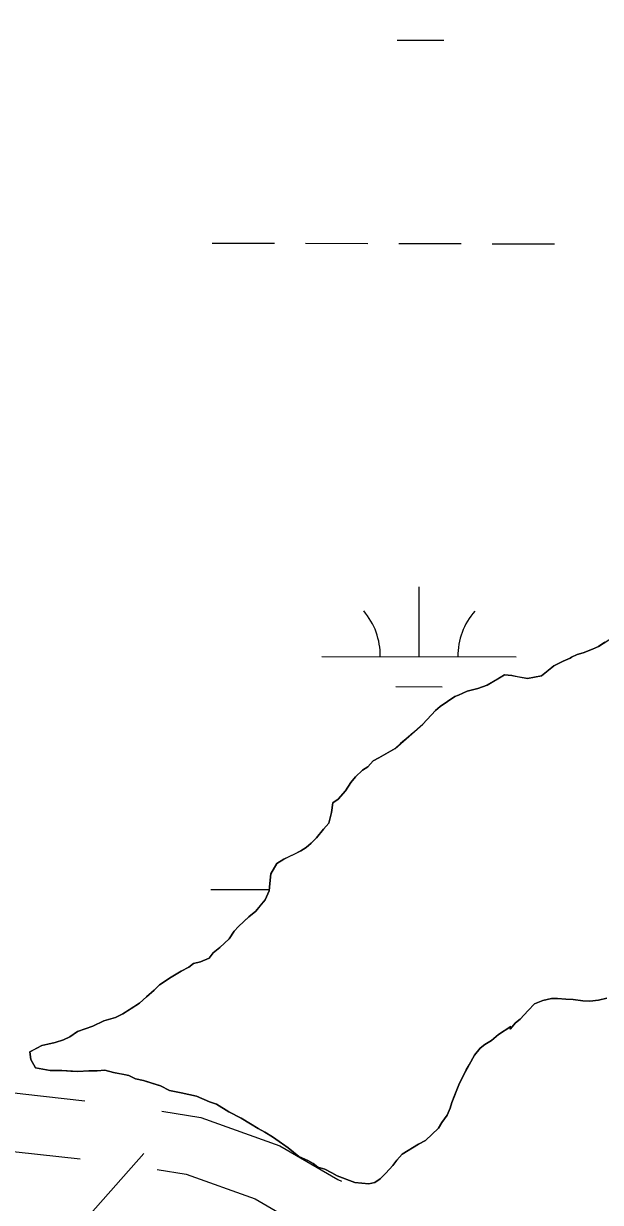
# Model space of a CAD drawing. Extents: x 3177385 to 3215275, y 903885 to 929304.
# Drawn here: x 3187054 to 3187351, y 923760 to 924367 of the extents above; entities that cross this region are included whole.
import ezdxf

# ---------------------------------------------------------------- set-up
doc = ezdxf.new("R2010")
doc.units = 0
for name, color, linetype in [('V-ROAD-CNTR', 7, 'Continuous'), ('V-SITE-VEGE', 7, 'Continuous'), ('V-TOPO-SHOR', 7, 'Continuous'), ('V-WETL-SWMP', 7, 'Continuous')]:
    doc.layers.add(name, color=color, linetype=linetype)

msp = doc.modelspace()

# ---------------------------------------------------------------- linework, layer by layer
at = {"layer": 'V-ROAD-CNTR'}
for points in [[(3186987.9, 923830.56), (3187011.56, 923821.22), (3187053.66, 923816.1), (3187085.61, 923812.6)], [(3187125.23, 923807.25), (3187145.3, 923804.02), (3187185.94, 923789.47), (3187215.69, 923772.04), (3187217.55, 923771.23)], [(3186985.24, 923799.36), (3187004.12, 923791.9), (3187050.22, 923786.29), (3187083.26, 923782.68)], [(3187122.88, 923777.25), (3187137.79, 923774.84), (3187173.19, 923762.17), (3187202.04, 923745.27), (3187214.73, 923739.71)]]:
    msp.add_lwpolyline(points, dxfattribs=at)
at = {"layer": 'V-SITE-VEGE'}
for p, q in [((3187349.77, 924046.48), (3187357.59, 924051.36)), ((3187341.94, 924043.12), (3187346.76, 924044.95)), ((3187346.76, 924044.95), (3187349.77, 924046.48)), ((3187326.88, 924036.39), (3187331.7, 924038.84)), ((3187331.7, 924038.84), (3187335.31, 924040.36)), ((3187335.31, 924040.36), (3187335.92, 924040.97)), ((3187335.92, 924040.97), (3187338.93, 924042.2)), ((3187338.93, 924042.2), (3187341.94, 924043.12)), ((3187292.52, 924026.54), (3187301.55, 924031.73)), ((3187301.55, 924031.73), (3187305.17, 924031.44)), ((3187305.17, 924031.44), (3187313.33, 924029.98)), ((3187313.33, 924029.98), (3187320.57, 924031.23)), ((3187320.57, 924031.23), (3187326.88, 924036.39)), ((3187287.7, 924024.7), (3187292.52, 924026.54)), ((3187268.43, 924015.54), (3187275.95, 924020.72)), ((3187275.95, 924020.72), (3187277.75, 924021.33)), ((3187277.75, 924021.33), (3187282.27, 924023.47)), ((3187282.27, 924023.47), (3187287.7, 924024.7)), ((3187259.42, 924006.43), (3187266.02, 924013.42)), ((3187266.02, 924013.42), (3187268.43, 924015.54)), ((3187245.3, 923993.98), (3187259.42, 924006.43)), ((3187233.86, 923987.57), (3187236.87, 923989.1)), ((3187236.87, 923989.1), (3187245.3, 923993.98)), ((3187224.85, 923979.37), (3187228.45, 923982.71)), ((3187228.45, 923982.71), (3187231.16, 923984.54)), ((3187231.16, 923984.54), (3187233.86, 923987.57)), ((3187222.45, 923976.34), (3187224.85, 923979.37)), ((3187215.86, 923967.85), (3187219.76, 923972.1)), ((3187219.76, 923972.1), (3187222.45, 923976.34)), ((3187212.57, 923960.89), (3187213.15, 923966.02)), ((3187213.15, 923966.02), (3187215.86, 923967.85)), ((3187211.1, 923955.44), (3187212.57, 923960.89)), ((3187204.79, 923947.86), (3187208.39, 923952.41)), ((3187208.39, 923952.41), (3187211.1, 923955.44)), ((3187202.09, 923945.13), (3187204.79, 923947.86)), ((3187187.95, 923936.9), (3187196.68, 923941.18)), ((3187196.68, 923941.18), (3187199.39, 923943)), ((3187199.39, 923943), (3187202.09, 923945.13)), ((3187181.35, 923929.32), (3187184.34, 923934.77)), ((3187184.34, 923934.77), (3187187.95, 923936.9)), ((3187180.77, 923924.48), (3187181.35, 923929.32)), ((3187180.49, 923920.56), (3187180.77, 923924.48)), ((3187173.6, 923910.26), (3187178.4, 923916.02)), ((3187178.4, 923916.02), (3187180.49, 923920.56)), ((3187170, 923907.21), (3187173.6, 923910.26)), ((3187164.59, 923902.36), (3187170, 923907.21)), ((3187159.8, 923895.99), (3187162.49, 923899.93)), ((3187162.49, 923899.93), (3187164.59, 923902.36)), ((3187154.99, 923891.43), (3187159.8, 923895.99)), ((3187145.07, 923884.14), (3187149.58, 923885.97)), ((3187149.58, 923885.97), (3187151.69, 923888.7)), ((3187151.69, 923888.7), (3187154.99, 923891.43)), ((3187135.13, 923879.25), (3187139.04, 923881.38)), ((3187139.04, 923881.38), (3187141.45, 923883.21)), ((3187141.45, 923883.21), (3187145.07, 923884.14)), ((3187124, 923872.24), (3187130.02, 923876.2)), ((3187130.02, 923876.2), (3187135.13, 923879.25)), ((3187117.39, 923866.17), (3187121.29, 923869.51)), ((3187121.29, 923869.51), (3187124, 923872.24)), ((3187105.06, 923857.34), (3187113.79, 923862.83)), ((3187113.79, 923862.83), (3187117.39, 923866.17)), ((3187316.98, 923862.44), (3187313.67, 923859.1)), ((3187321.19, 923864.27), (3187316.98, 923862.44)), ((3187325.72, 923865.2), (3187321.19, 923864.27)), ((3187328.73, 923865.22), (3187325.72, 923865.2)), ((3187332.96, 923864.94), (3187328.73, 923865.22)), ((3187336.89, 923864.66), (3187332.96, 923864.94)), ((3187341.72, 923864.09), (3187336.89, 923864.66)), ((3187345.35, 923863.8), (3187341.72, 923864.09)), ((3187349.87, 923864.43), (3187345.35, 923863.8)), ((3187354.1, 923865.36), (3187349.87, 923864.43)), ((3187095.42, 923853.67), (3187101.45, 923855.51)), ((3187101.45, 923855.51), (3187105.06, 923857.34)), ((3187313.67, 923859.1), (3187309.47, 923854.55)), ((3187081.86, 923848.16), (3187085.78, 923849.69)), ((3187085.78, 923849.69), (3187089.7, 923850.92)), ((3187089.7, 923850.92), (3187095.42, 923853.67)), ((3187304.66, 923850.9), (3187298.34, 923846.64)), ((3187307.07, 923852.72), (3187304.37, 923849.39)), ((3187304.37, 923849.39), (3187304.66, 923850.9)), ((3187309.47, 923854.55), (3187307.07, 923852.72)), ((3187070.42, 923842.66), (3187074.64, 923843.89)), ((3187074.64, 923843.89), (3187077.96, 923845.42)), ((3187077.96, 923845.42), (3187081.86, 923848.16)), ((3187294.74, 923843.6), (3187291.43, 923841.47)), ((3187298.34, 923846.64), (3187294.74, 923843.6)), ((3187057.38, 923837.78), (3187063.49, 923841.11)), ((3187057.79, 923833.83), (3187057.38, 923837.78)), ((3187063.49, 923841.11), (3187070.42, 923842.66)), ((3187289.02, 923839.64), (3187286.02, 923836)), ((3187291.43, 923841.47), (3187289.02, 923839.64)), ((3187060.23, 923829.62), (3187057.79, 923833.83)), ((3187286.02, 923836), (3187280.34, 923825.7)), ((3187067.79, 923828.15), (3187060.23, 923829.62)), ((3187073.82, 923828.19), (3187067.79, 923828.15)), ((3187081.98, 923827.63), (3187073.82, 923828.19)), ((3187087.71, 923827.96), (3187081.98, 923827.63)), ((3187091.94, 923827.99), (3187087.71, 923827.96)), ((3187095.86, 923828.31), (3187091.94, 923827.99)), ((3187100.4, 923827.13), (3187095.86, 923828.31)), ((3187108.26, 923825.66), (3187100.4, 923827.13)), ((3187111.59, 923823.87), (3187108.26, 923825.66)), ((3187280.34, 923825.7), (3187277.96, 923820.86)), ((3187115.82, 923822.98), (3187111.59, 923823.87)), ((3187124.59, 923820.32), (3187115.82, 923822.98)), ((3187129.13, 923817.93), (3187124.59, 923820.32)), ((3187277.96, 923820.86), (3187274.38, 923811.78)), ((3187135.18, 923816.75), (3187129.13, 923817.93)), ((3187143.03, 923814.98), (3187135.18, 923816.75)), ((3187149.69, 923812), (3187143.03, 923814.98)), ((3187153.33, 923810.81), (3187149.69, 923812)), ((3187159.68, 923806.92), (3187153.33, 923810.81)), ((3187166.04, 923803.64), (3187159.68, 923806.92)), ((3187273.49, 923808.76), (3187272, 923805.13)), ((3187274.38, 923811.78), (3187273.49, 923808.76)), ((3187174.83, 923798.25), (3187166.04, 923803.64)), ((3187269.31, 923801.49), (3187267.51, 923798.46)), ((3187272, 923805.13), (3187269.31, 923801.49)), ((3187178.16, 923796.46), (3187174.83, 923798.25)), ((3187182.1, 923794.07), (3187178.16, 923796.46)), ((3187267.51, 923798.46), (3187260.91, 923792.09)), ((3187190.28, 923788.37), (3187182.1, 923794.07)), ((3187257.29, 923790.25), (3187248.87, 923785.07)), ((3187260.91, 923792.09), (3187257.29, 923790.25)), ((3187195.74, 923783.88), (3187190.28, 923788.37)), ((3187200.28, 923781.79), (3187195.74, 923783.88)), ((3187248.87, 923785.07), (3187246.17, 923782.04)), ((3187203, 923780.29), (3187200.28, 923781.79)), ((3187205.43, 923778.5), (3187203, 923780.29)), ((3187209.06, 923777.31), (3187205.43, 923778.5)), ((3187212.69, 923775.52), (3187209.06, 923777.31)), ((3187244.07, 923779.31), (3187240.47, 923775.37)), ((3187246.17, 923782.04), (3187244.07, 923779.31)), ((3187215.42, 923774.02), (3187212.69, 923775.52)), ((3187224.5, 923770.45), (3187215.42, 923774.02)), ((3187231.75, 923769.88), (3187224.5, 923770.45)), ((3187234.76, 923770.51), (3187231.75, 923769.88)), ((3187237.46, 923772.33), (3187234.76, 923770.51)), ((3187240.47, 923775.37), (3187237.46, 923772.33))]:
    msp.add_line(p, q, dxfattribs=at)
at = {"layer": 'V-TOPO-SHOR'}
for points in [[(3184222.21, 925027.33), (3184393.09, 924311.46), (3184540.42, 924046.55), (3184634.76, 923752.18), (3184780.66, 923498.44), (3184898.52, 923286.51), (3184791.62, 923057.22), (3184803.03, 922967.88), (3185398.95, 922567.34), (3185856.34, 922273.93), (3185945.19, 922466.87), (3186132.87, 922774.57), (3186317.94, 923013.84), (3186451.7, 923121.72), (3186547.92, 923168.05), (3186674.31, 923422.53), (3186746.77, 923477.18), (3186957.27, 923606.21), (3187115.98, 923785.37)], [(3187353.08, 924048.62), (3187349.77, 924046.48), (3187346.76, 924044.96), (3187341.94, 924043.12), (3187338.93, 924042.2), (3187335.91, 924040.97), (3187335.31, 924040.36), (3187331.7, 924038.84), (3187326.88, 924036.39), (3187323.88, 924033.96), (3187320.57, 924031.23), (3187313.33, 924029.98), (3187308.2, 924030.86), (3187305.17, 924031.44), (3187301.55, 924031.73), (3187297.94, 924029.59), (3187292.52, 924026.54), (3187287.7, 924024.7), (3187282.27, 924023.47), (3187277.75, 924021.33), (3187275.95, 924020.72), (3187268.43, 924015.54), (3187266.02, 924013.42), (3187259.42, 924006.43), (3187254.61, 924002.18), (3187251.91, 923999.75), (3187248, 923996.41), (3187245.3, 923993.98), (3187241.69, 923991.84), (3187236.87, 923989.1), (3187233.86, 923987.57), (3187231.16, 923984.54), (3187228.45, 923982.71), (3187224.85, 923979.37), (3187222.45, 923976.34), (3187219.76, 923972.1), (3187215.86, 923967.85), (3187213.15, 923966.02), (3187212.57, 923960.89), (3187211.1, 923955.44), (3187208.39, 923952.41), (3187204.79, 923947.86), (3187202.09, 923945.13), (3187199.39, 923943), (3187196.68, 923941.18), (3187193.07, 923939.35), (3187187.95, 923936.9), (3187184.34, 923934.77), (3187181.35, 923929.32), (3187180.77, 923924.48), (3187180.49, 923920.56), (3187178.4, 923916.02), (3187176.3, 923913.59), (3187173.6, 923910.26), (3187170, 923907.22), (3187167.6, 923905.09), (3187164.59, 923902.35), (3187162.49, 923899.93)], [(3187162.49, 923899.93), (3187159.8, 923895.99), (3187154.99, 923891.43), (3187151.69, 923888.7), (3187149.58, 923885.97), (3187145.07, 923884.13), (3187141.45, 923883.21), (3187139.04, 923881.38), (3187135.13, 923879.25), (3187130.02, 923876.2), (3187124, 923872.24), (3187121.3, 923869.51), (3187117.39, 923866.17), (3187113.79, 923862.83), (3187108.37, 923859.48), (3187105.06, 923857.34), (3187101.45, 923855.51), (3187095.42, 923853.67), (3187089.7, 923850.92), (3187085.78, 923849.69), (3187081.86, 923848.16), (3187077.96, 923845.42), (3187074.64, 923843.89), (3187070.42, 923842.66), (3187066.5, 923841.73), (3187063.49, 923841.11), (3187058.97, 923838.67), (3187057.38, 923837.78)], [(3187057.38, 923837.78), (3187057.79, 923833.83), (3187060.23, 923829.62), (3187067.79, 923828.15), (3187073.82, 923828.19), (3187078.35, 923827.91), (3187081.98, 923827.63), (3187087.71, 923827.96), (3187091.94, 923827.99), (3187095.86, 923828.31), (3187100.4, 923827.13), (3187104.93, 923826.25), (3187108.26, 923825.66), (3187111.59, 923823.87), (3187115.82, 923822.98), (3187120.66, 923821.5), (3187124.59, 923820.32), (3187129.13, 923817.93), (3187132.15, 923817.34), (3187135.18, 923816.75), (3187139.11, 923815.87), (3187143.03, 923814.98), (3187149.69, 923812), (3187153.32, 923810.81), (3187159.68, 923806.92), (3187166.04, 923803.64), (3187170.89, 923800.65), (3187174.83, 923798.25), (3187178.16, 923796.46), (3187182.1, 923794.07), (3187187.25, 923790.47), (3187190.28, 923788.37), (3187195.74, 923783.88), (3187200.28, 923781.79), (3187203, 923780.29), (3187205.43, 923778.5), (3187209.06, 923777.31), (3187212.69, 923775.52), (3187215.42, 923774.02), (3187224.5, 923770.45), (3187228.12, 923770.17), (3187231.75, 923769.88), (3187234.76, 923770.51), (3187237.46, 923772.33), (3187240.47, 923775.37), (3187244.07, 923779.31), (3187246.17, 923782.04), (3187248.87, 923785.07), (3187257.29, 923790.25), (3187260.91, 923792.09), (3187267.51, 923798.46), (3187269.31, 923801.49), (3187272, 923805.13), (3187273.49, 923808.76), (3187274.38, 923811.78), (3187275.87, 923815.72), (3187277.96, 923820.86), (3187280.34, 923825.7), (3187281.84, 923828.43), (3187283.33, 923831.16), (3187286.02, 923836), (3187289.02, 923839.64), (3187291.43, 923841.47), (3187294.74, 923843.6), (3187298.34, 923846.64), (3187304.66, 923850.9), (3187304.37, 923849.39), (3187307.07, 923852.72), (3187309.47, 923854.55), (3187313.67, 923859.1), (3187316.98, 923862.44), (3187321.19, 923864.27), (3187325.72, 923865.2), (3187328.73, 923865.22), (3187332.96, 923864.94), (3187336.89, 923864.66), (3187341.72, 923864.09), (3187345.35, 923863.8), (3187349.87, 923864.43), (3187354.1, 923865.36)]]:
    msp.add_lwpolyline(points, dxfattribs=at)
at = {"layer": 'V-WETL-SWMP'}
for p, q in [((3187246.27, 924358.45), (3187270.27, 924358.39)), ((3187151.18, 924254.03), (3187183.18, 924253.96)), ((3187199.18, 924253.92), (3187231.18, 924253.84)), ((3187247.18, 924253.81), (3187279.18, 924253.73)), ((3187295.18, 924253.69), (3187327.18, 924253.62)), ((3187257.53, 924041.18), (3187257.62, 924077.18)), ((3187207.53, 924041.29), (3187307.53, 924041.06)), ((3187245.5, 924025.77), (3187269.5, 924025.72)), ((3187150.41, 923921.36), (3187180.54, 923921.29))]:
    msp.add_line(p, q, dxfattribs=at)
for points in [[(3187353.08, 924048.62), (3187349.77, 924046.48), (3187346.76, 924044.96), (3187341.94, 924043.12), (3187338.93, 924042.2), (3187335.91, 924040.97), (3187335.31, 924040.37), (3187331.7, 924038.84), (3187326.88, 924036.39), (3187323.88, 924033.96), (3187320.57, 924031.23), (3187313.33, 924029.98), (3187308.2, 924030.86), (3187305.17, 924031.44), (3187301.55, 924031.73), (3187297.94, 924029.59), (3187292.52, 924026.54), (3187287.7, 924024.7), (3187282.27, 924023.47), (3187277.75, 924021.33), (3187275.95, 924020.72), (3187268.43, 924015.54), (3187266.02, 924013.41), (3187259.42, 924006.43), (3187254.61, 924002.18), (3187251.91, 923999.75), (3187248, 923996.41), (3187245.3, 923993.98), (3187241.69, 923991.84), (3187236.87, 923989.1), (3187233.86, 923987.57), (3187231.16, 923984.54), (3187228.45, 923982.71), (3187224.85, 923979.37), (3187222.45, 923976.34), (3187219.76, 923972.1), (3187215.86, 923967.85), (3187213.15, 923966.02), (3187212.57, 923960.89), (3187211.09, 923955.45), (3187208.39, 923952.41), (3187204.8, 923947.86), (3187202.09, 923945.13), (3187199.39, 923943), (3187196.68, 923941.18), (3187193.07, 923939.35), (3187187.95, 923936.9), (3187184.34, 923934.77), (3187181.35, 923929.32), (3187180.77, 923924.48), (3187180.49, 923920.56), (3187178.4, 923916.02), (3187176.3, 923913.59), (3187173.61, 923910.25), (3187170, 923907.22), (3187167.6, 923905.09), (3187164.59, 923902.35), (3187162.49, 923899.93), (3187159.8, 923895.99), (3187154.99, 923891.43), (3187151.68, 923888.7), (3187149.59, 923885.97), (3187145.07, 923884.13), (3187141.45, 923883.21), (3187139.04, 923881.38), (3187135.13, 923879.25), (3187130.02, 923876.2), (3187124, 923872.24), (3187121.3, 923869.51)], [(3187121.3, 923869.51), (3187117.39, 923866.17), (3187113.79, 923862.83), (3187108.37, 923859.47), (3187105.06, 923857.34), (3187101.45, 923855.51), (3187095.42, 923853.67), (3187089.7, 923850.92), (3187085.78, 923849.69), (3187081.87, 923848.16), (3187077.96, 923845.42), (3187074.64, 923843.89), (3187070.42, 923842.66), (3187066.5, 923841.73), (3187063.49, 923841.11), (3187058.97, 923838.67), (3187057.38, 923837.78), (3187057.79, 923833.83), (3187060.23, 923829.62), (3187067.79, 923828.15), (3187073.82, 923828.19), (3187078.35, 923827.91), (3187081.98, 923827.63), (3187087.71, 923827.96), (3187091.94, 923827.99), (3187095.86, 923828.31), (3187100.4, 923827.13), (3187104.93, 923826.25), (3187108.26, 923825.66), (3187111.59, 923823.87), (3187115.82, 923822.98), (3187120.66, 923821.5), (3187124.59, 923820.32), (3187129.13, 923817.93), (3187135.18, 923816.75), (3187143.03, 923814.98), (3187149.69, 923812), (3187153.32, 923810.81), (3187159.68, 923806.92), (3187166.04, 923803.64), (3187170.89, 923800.65), (3187174.83, 923798.25), (3187178.16, 923796.46), (3187182.1, 923794.07), (3187187.25, 923790.47), (3187190.28, 923788.37), (3187195.74, 923783.88), (3187200.28, 923781.79), (3187203, 923780.29), (3187205.43, 923778.49), (3187209.06, 923777.31), (3187212.69, 923775.52), (3187215.42, 923774.02), (3187224.5, 923770.45), (3187231.74, 923769.88), (3187234.76, 923770.51), (3187237.47, 923772.33), (3187240.47, 923775.37), (3187244.07, 923779.31), (3187246.17, 923782.04), (3187248.87, 923785.07), (3187257.29, 923790.25), (3187260.91, 923792.09), (3187267.51, 923798.46), (3187269.31, 923801.49), (3187272, 923805.13), (3187273.49, 923808.76), (3187274.38, 923811.78), (3187275.87, 923815.72), (3187277.96, 923820.86), (3187280.35, 923825.7), (3187283.33, 923831.16), (3187286.02, 923836), (3187289.02, 923839.64), (3187291.43, 923841.47), (3187294.74, 923843.6), (3187298.34, 923846.64), (3187304.66, 923850.9), (3187304.37, 923849.39), (3187307.07, 923852.72), (3187309.47, 923854.55), (3187313.67, 923859.1), (3187316.98, 923862.44), (3187321.19, 923864.27), (3187325.72, 923865.2), (3187328.73, 923865.22), (3187332.96, 923864.94), (3187336.89, 923864.66), (3187341.72, 923864.08), (3187345.35, 923863.8), (3187349.87, 923864.43), (3187354.09, 923865.36)]]:
    msp.add_lwpolyline(points, dxfattribs=at)
for centre, start, end in [((3187202.29, 924041.78), 359.09484, 40.6385), ((3187312.78, 924041.52), 139.09484, 180.6385)]:
    msp.add_arc(centre, 35.25, start, end, dxfattribs=at)

doc.saveas('drawing.dxf')
